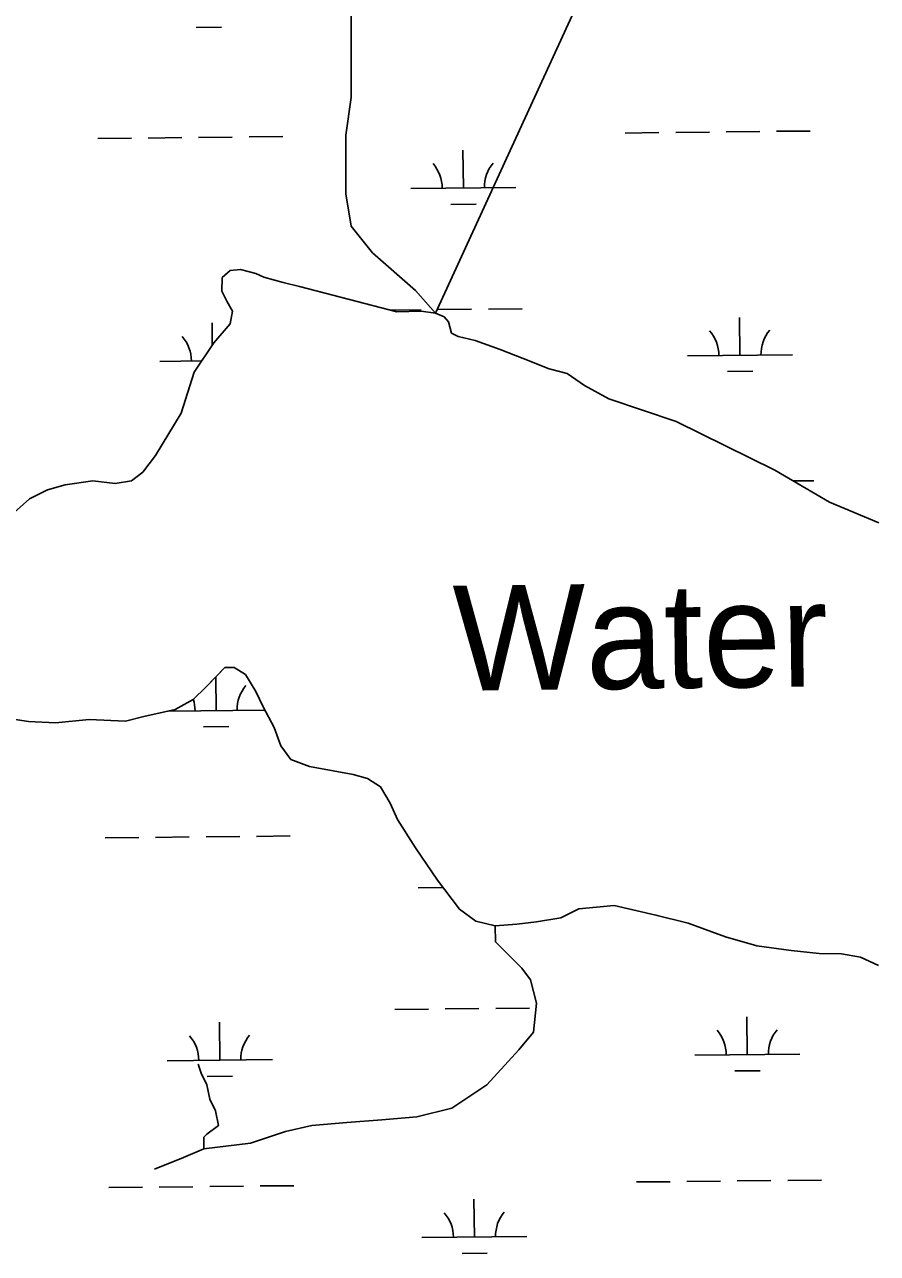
# Model space of a CAD drawing. Extents: x 3734862 to 3772949, y 391520 to 417239.
# Drawn here: x 3769474 to 3770286, y 403482 to 404651 of the extents above; entities that cross this region are included whole.
import ezdxf

# ---------------------------------------------------------------- set-up
doc = ezdxf.new("R2010")
doc.units = 0
for name, color, linetype in [('V-RIVR-IDEN', 7, 'Continuous'), ('V-TOPO-SHOR', 7, 'Continuous'), ('V-WETL-SWMP', 7, 'Continuous')]:
    doc.layers.add(name, color=color, linetype=linetype)

msp = doc.modelspace()

# ---------------------------------------------------------------- linework, layer by layer
at = {"layer": 'V-TOPO-SHOR'}
for p, q in [((3769661.9, 404397.6), (3769662.4, 404410.5)), ((3769662.4, 404410.5), (3769669.8, 404417.4)), ((3769669.8, 404417.4), (3769679.9, 404418.2)), ((3769679.9, 404418.2), (3769694.3, 404414.3)), ((3769694.3, 404414.3), (3769701.8, 404411)), ((3769701.8, 404411), (3769720.2, 404405.9)), ((3769666.8, 404388.2), (3769661.9, 404397.6)), ((3769720.2, 404405.9), (3769735.9, 404402)), ((3769735.9, 404402), (3769783.6, 404389.8)), ((3769672.3, 404378.7), (3769666.8, 404388.2)), ((3769783.6, 404389.8), (3769828.6, 404378.1)), ((3769669.8, 404366.5), (3769672.3, 404378.7)), ((3769828.6, 404378.1), (3769851.7, 404378.5)), ((3769851.7, 404378.5), (3769865.3, 404376.6)), ((3769865.3, 404376.6), (3769873.5, 404373.3)), ((3769873.5, 404373.3), (3769877.6, 404368.6)), ((3769654.4, 404348.6), (3769669.8, 404366.5)), ((3769877.6, 404368.6), (3769880.5, 404357.8)), ((3769880.5, 404357.8), (3769886.7, 404354.5)), ((3769886.7, 404354.5), (3769903, 404350.6)), ((3769903, 404350.6), (3769926.9, 404342.1)), ((3769635.8, 404320.5), (3769654.4, 404348.6)), ((3769926.9, 404342.1), (3769948.8, 404333.6)), ((3769948.8, 404333.6), (3769973.3, 404323.7)), ((3769623.4, 404281.6), (3769635.8, 404320.5)), ((3769973.3, 404323.7), (3769990.4, 404319.2)), ((3769990.4, 404319.2), (3770006.9, 404307.9)), ((3770006.9, 404307.9), (3770030.1, 404295.3)), ((3770030.1, 404295.3), (3770094.3, 404273.8)), ((3769598.8, 404241.2), (3769623.4, 404281.6)), ((3770094.3, 404273.8), (3770188, 404227.5)), ((3769586.8, 404225.4), (3769598.8, 404241.2)), ((3769576, 404217.1), (3769586.8, 404225.4)), ((3770188, 404227.5), (3770240, 404197)), ((3769496, 404208.5), (3769512.9, 404213.5)), ((3769512.9, 404213.5), (3769539.4, 404217.3)), ((3769539.4, 404217.3), (3769560.5, 404214.8)), ((3769560.5, 404214.8), (3769576, 404217.1)), ((3769464.4, 404187), (3769479.1, 404200.1)), ((3769479.1, 404200.1), (3769496, 404208.5)), ((3770240, 404197), (3770287.2, 404177.2)), ((3769664.8, 404039.6), (3769658.1, 404032.7)), ((3769673.6, 404039.7), (3769664.8, 404039.6)), ((3769684.5, 404033.1), (3769673.6, 404039.7)), ((3769658.1, 404032.7), (3769646.7, 404021)), ((3769694.3, 404016.9), (3769684.5, 404033.1)), ((3769646.7, 404021), (3769634.6, 404009.3)), ((3769701.3, 404002.1), (3769694.3, 404016.9)), ((3769617.7, 403999.6), (3769587.9, 403993.1)), ((3769634.6, 404009.3), (3769617.7, 403999.6)), ((3769711.7, 403982.5), (3769701.3, 404002.1)), ((3769478, 403988.2), (3769450.7, 403992.5)), ((3769503.8, 403987.1), (3769478, 403988.2)), ((3769535.7, 403990.3), (3769503.8, 403987.1)), ((3769570.3, 403988.7), (3769535.7, 403990.3)), ((3769587.9, 403993.1), (3769570.3, 403988.7)), ((3769718.1, 403965), (3769711.7, 403982.5)), ((3769727.8, 403952.2), (3769718.1, 403965)), ((3769745.5, 403945.6), (3769727.8, 403952.2)), ((3769768, 403941.2), (3769745.5, 403945.6)), ((3769787.1, 403938), (3769768, 403941.2)), ((3769800.7, 403934.2), (3769787.1, 403938)), ((3769813, 403926.2), (3769800.7, 403934.2)), ((3769822.1, 403910.7), (3769813, 403926.2)), ((3769829.1, 403895.1), (3769822.1, 403910.7)), ((3769846.4, 403868.2), (3769829.1, 403895.1)), ((3769867.2, 403837.2), (3769846.4, 403868.2)), ((3769888, 403809.7), (3769867.2, 403837.2)), ((3770035.4, 403813.1), (3770001.5, 403809.9)), ((3770074.9, 403804.1), (3770035.4, 403813.1)), ((3769903.8, 403798.3), (3769888, 403809.7)), ((3769984.6, 403801.5), (3769961.5, 403797.8)), ((3770001.5, 403809.9), (3769984.6, 403801.5)), ((3770105.6, 403796.4), (3770074.9, 403804.1)), ((3769922.2, 403793.8), (3769903.8, 403798.3)), ((3769942.5, 403795.5), (3769922.2, 403793.8)), ((3769961.5, 403797.8), (3769942.5, 403795.5)), ((3770141.1, 403783.3), (3770105.6, 403796.4)), ((3770171.1, 403774.8), (3770141.1, 403783.3)), ((3770203.8, 403770.5), (3770171.1, 403774.8)), ((3770230.3, 403767.5), (3770203.8, 403770.5)), ((3770251.4, 403767.1), (3770230.3, 403767.5)), ((3770269.7, 403764), (3770251.4, 403767.1)), ((3770286.8, 403756), (3770269.7, 403764))]:
    msp.add_line(p, q, dxfattribs=at)
for points in [[(3769865.3, 404376.6), (3770085.8, 404857.1), (3770269.3, 405305.7), (3770279.5, 405331.2), (3770279.5, 405351.6), (3770284.6, 405377.1), (3770279.5, 405433.1), (3770274.4, 405453.5), (3770254, 405479), (3770238.7, 405489.2), (3770233.6, 405499.4), (3770187.8, 405519.8), (3770192.9, 405545.3), (3770210.5, 405578.7)], [(3769693.3, 405412.7), (3769779.9, 405290.4), (3769795.2, 405224.1), (3769795.2, 405117.1), (3769790.1, 405010), (3769790.1, 404928.5), (3769790.1, 404867.3), (3769805.4, 404795.9), (3769790.1, 404709.3), (3769785, 404668.5), (3769785, 404612.4), (3769785, 404581.8), (3769779.9, 404546.1), (3769779.9, 404490.1), (3769785, 404459.5), (3769805.4, 404434), (3769846.2, 404398.3), (3769865.3, 404376.6)], [(3769903, 404350.6), (3769886.7, 404354.5), (3769880.5, 404357.8), (3769877.6, 404368.6), (3769873.5, 404373.3), (3769865.3, 404376.6), (3769851.7, 404378.5), (3769828.6, 404378.1), (3769783.6, 404389.8), (3769735.9, 404402), (3769720.2, 404405.9), (3769701.8, 404411), (3769694.3, 404414.3), (3769679.9, 404418.2), (3769669.8, 404417.4), (3769662.4, 404410.5), (3769661.9, 404397.6), (3769666.8, 404388.2), (3769672.3, 404378.7), (3769669.8, 404366.5), (3769654.4, 404348.6), (3769635.8, 404320.5), (3769623.4, 404281.6), (3769598.8, 404241.2), (3769586.8, 404225.4), (3769576, 404217.1), (3769560.5, 404214.8), (3769539.4, 404217.3), (3769512.9, 404213.5), (3769496, 404208.5), (3769479.1, 404200.1), (3769464.4, 404187)], [(3770287.2, 404177.2), (3770240, 404197), (3770188, 404227.5), (3770094.3, 404273.8), (3770030.1, 404295.3), (3770006.9, 404307.9), (3769990.4, 404319.2), (3769973.3, 404323.7), (3769948.8, 404333.6), (3769926.9, 404342.1), (3769903, 404350.6)], [(3769450.7, 403992.5), (3769478, 403988.2), (3769503.8, 403987.1), (3769535.7, 403990.3), (3769570.3, 403988.7), (3769587.9, 403993.1), (3769617.7, 403999.6), (3769634.6, 404009.3), (3769646.7, 404021), (3769658.1, 404032.7), (3769664.8, 404039.6), (3769673.6, 404039.7), (3769684.5, 404033.1), (3769694.3, 404016.9), (3769701.3, 404002.1), (3769711.7, 403982.5), (3769718.1, 403965), (3769727.8, 403952.2), (3769745.5, 403945.6), (3769768, 403941.2), (3769787.1, 403938), (3769800.7, 403934.2), (3769813, 403926.2), (3769822.1, 403910.7), (3769829.1, 403895.1), (3769846.4, 403868.2), (3769867.2, 403837.2), (3769888, 403809.7), (3769903.8, 403798.3), (3769922.2, 403793.8), (3769942.5, 403795.5), (3769961.5, 403797.8), (3769984.6, 403801.5), (3770001.5, 403809.9), (3770035.4, 403813.1), (3770074.9, 403804.1), (3770105.6, 403796.4), (3770141.1, 403783.3), (3770171.1, 403774.8), (3770203.8, 403770.5), (3770230.3, 403767.5), (3770251.4, 403767.1), (3770269.7, 403764), (3770286.8, 403756)], [(3769922.2, 403793.8), (3769922.4, 403778.7), (3769947.4, 403753.7), (3769955.7, 403742.6), (3769961.3, 403720.4), (3769958.5, 403692.7), (3769944.6, 403676), (3769914.1, 403642.7), (3769880.8, 403620.5), (3769847.5, 403612.2), (3769814.2, 403609.4), (3769780.9, 403606.7), (3769747.6, 403603.9), (3769722.6, 403598.3), (3769689.3, 403587.2), (3769645, 403581.7), (3769625.5, 403573.4), (3769597.8, 403562.3)], [(3769645, 403581.7), (3769645, 403592.8), (3769647.7, 403595.6), (3769658.8, 403603.9), (3769656, 403617.8), (3769650.5, 403628.9), (3769647.7, 403642.7), (3769642.2, 403653.8), (3769639.4, 403662.2)]]:
    msp.add_lwpolyline(points, dxfattribs=at)
at = {"layer": 'V-WETL-SWMP'}
for p, q in [((3769637.7, 404648.5), (3769661.7, 404648.7)), ((3770045.8, 404548.1), (3770077.8, 404548.5)), ((3770093.8, 404548.6), (3770125.8, 404549)), ((3770141.8, 404549.2), (3770173.8, 404549.5)), ((3770189.8, 404549.7), (3770221.8, 404550)), ((3769544, 404542.8), (3769575.9, 404543.2)), ((3769591.9, 404543.3), (3769623.9, 404543.7)), ((3769639.9, 404543.9), (3769671.9, 404544.2)), ((3769687.9, 404544.4), (3769719.9, 404544.7)), ((3769891.8, 404495.8), (3769891.4, 404531.8)), ((3769841.8, 404495.2), (3769941.8, 404496.3)), ((3769879.9, 404480.2), (3769903.9, 404480.5)), ((3769662.4, 404410.5), (3769661.9, 404397.6)), ((3769669.8, 404417.4), (3769662.4, 404410.5)), ((3769679.9, 404418.2), (3769669.8, 404417.4)), ((3769694.3, 404414.3), (3769679.9, 404418.2)), ((3769701.8, 404411), (3769694.3, 404414.3)), ((3769720.2, 404405.9), (3769701.8, 404411)), ((3769661.9, 404397.6), (3769666.8, 404388.2)), ((3769735.9, 404402), (3769720.2, 404405.9)), ((3769828.6, 404378.1), (3769735.9, 404402)), ((3769666.8, 404388.2), (3769672.3, 404378.7)), ((3769672.3, 404378.7), (3769669.8, 404366.5)), ((3769822.9, 404379.6), (3769851.6, 404379.9)), ((3769851.7, 404378.5), (3769828.6, 404378.1)), ((3769865.3, 404376.6), (3769851.7, 404378.5)), ((3769873.5, 404373.3), (3769865.3, 404376.6)), ((3769867.6, 404380.1), (3769899.6, 404380.4)), ((3769877.6, 404368.6), (3769873.5, 404373.3)), ((3769915.6, 404380.6), (3769947.6, 404380.9)), ((3770154.9, 404336.7), (3770154.5, 404372.7)), ((3769652.9, 404346.3), (3769652.7, 404367.4)), ((3769669.8, 404366.5), (3769654.4, 404348.6)), ((3769880.5, 404357.8), (3769877.6, 404368.6)), ((3769886.7, 404354.5), (3769880.5, 404357.8)), ((3769903, 404350.6), (3769886.7, 404354.5)), ((3769926.9, 404342.1), (3769903, 404350.6)), ((3769654.4, 404348.6), (3769635.8, 404320.5)), ((3769948.8, 404333.6), (3769926.9, 404342.1)), ((3769603, 404330.8), (3769642.9, 404331.3)), ((3769973.3, 404323.7), (3769948.8, 404333.6)), ((3770104.9, 404336.2), (3770204.9, 404337.2)), ((3769635.8, 404320.5), (3769623.4, 404281.6)), ((3769990.4, 404319.2), (3769973.3, 404323.7)), ((3770006.9, 404307.9), (3769990.4, 404319.2)), ((3770143.1, 404321.1), (3770167.1, 404321.4)), ((3770030.1, 404295.3), (3770006.9, 404307.9)), ((3770094.3, 404273.8), (3770030.1, 404295.3)), ((3769623.4, 404281.6), (3769598.8, 404241.2)), ((3770188, 404227.5), (3770094.3, 404273.8)), ((3769598.8, 404241.2), (3769586.8, 404225.4)), ((3769586.8, 404225.4), (3769576, 404217.1)), ((3770240, 404197), (3770188, 404227.5)), ((3769512.9, 404213.5), (3769496, 404208.5)), ((3769539.4, 404217.3), (3769512.9, 404213.5)), ((3769560.5, 404214.8), (3769539.4, 404217.3)), ((3769576, 404217.1), (3769560.5, 404214.8)), ((3770205.6, 404217.1), (3770225.3, 404217.3)), ((3769479.1, 404200.1), (3769464.4, 404187)), ((3769496, 404208.5), (3769479.1, 404200.1)), ((3770287.2, 404177.2), (3770240, 404197)), ((3769646.7, 404021), (3769664.8, 404039.6)), ((3769664.8, 404039.6), (3769673.6, 404039.7)), ((3769673.6, 404039.7), (3769684.5, 404033.1)), ((3769656.5, 403998.7), (3769656.2, 404030.8)), ((3769684.5, 404033.1), (3769694.3, 404016.9)), ((3769634.6, 404009.3), (3769646.7, 404021)), ((3769694.3, 404016.9), (3769701.3, 404002.1)), ((3769587.9, 403993.1), (3769617.7, 403999.6)), ((3769611.7, 403998.2), (3769702.8, 403999.2)), ((3769617.7, 403999.6), (3769634.6, 404009.3)), ((3769701.3, 404002.1), (3769711.7, 403982.5)), ((3769450.7, 403992.5), (3769478, 403988.2)), ((3769478, 403988.2), (3769503.8, 403987.1)), ((3769503.8, 403987.1), (3769535.7, 403990.3)), ((3769535.7, 403990.3), (3769570.3, 403988.7)), ((3769570.3, 403988.7), (3769587.9, 403993.1)), ((3769644.7, 403983.2), (3769668.7, 403983.4)), ((3769711.7, 403982.5), (3769718.1, 403965)), ((3769718.1, 403965), (3769727.8, 403952.2)), ((3769727.8, 403952.2), (3769745.5, 403945.6)), ((3769745.5, 403945.6), (3769768, 403941.2)), ((3769768, 403941.2), (3769787.1, 403938)), ((3769787.1, 403938), (3769800.7, 403934.2)), ((3769800.7, 403934.2), (3769813, 403926.2)), ((3769813, 403926.2), (3769822.1, 403910.7)), ((3769822.1, 403910.7), (3769829.1, 403895.1)), ((3769829.1, 403895.1), (3769846.4, 403868.2)), ((3769551, 403877.5), (3769583, 403877.9)), ((3769599, 403878), (3769631, 403878.4)), ((3769647, 403878.5), (3769679, 403878.9)), ((3769695, 403879), (3769727, 403879.4)), ((3769846.4, 403868.2), (3769867.2, 403837.2)), ((3769867.2, 403837.2), (3769888, 403809.7)), ((3769848.8, 403829.9), (3769872.6, 403830.2)), ((3770001.5, 403809.9), (3770035.4, 403813.1)), ((3770035.4, 403813.1), (3770074.9, 403804.1)), ((3769888, 403809.7), (3769903.8, 403798.3)), ((3769961.5, 403797.8), (3769984.6, 403801.5)), ((3769984.6, 403801.5), (3770001.5, 403809.9)), ((3770074.9, 403804.1), (3770105.6, 403796.4)), ((3769903.8, 403798.3), (3769922.2, 403793.8)), ((3769922.2, 403793.8), (3769942.5, 403795.5)), ((3769942.5, 403795.5), (3769961.5, 403797.8)), ((3770105.6, 403796.4), (3770141.1, 403783.3)), ((3770141.1, 403783.3), (3770171.1, 403774.8)), ((3770171.1, 403774.8), (3770203.8, 403770.5)), ((3770203.8, 403770.5), (3770230.3, 403767.5)), ((3770230.3, 403767.5), (3770251.4, 403767.1)), ((3770251.4, 403767.1), (3770269.7, 403764)), ((3770269.7, 403764), (3770286.8, 403756)), ((3769826.6, 403714.3), (3769858.6, 403714.6)), ((3769874.6, 403714.8), (3769906.6, 403715.1)), ((3769922.6, 403715.3), (3769954.6, 403715.6)), ((3770161.9, 403671.4), (3770161.6, 403707.4)), ((3769660.1, 403666.1), (3769659.7, 403702.1)), ((3770111.9, 403670.8), (3770211.9, 403671.9)), ((3769610.1, 403665.5), (3769710.1, 403666.6)), ((3769648.2, 403650.5), (3769672.2, 403650.8)), ((3770150.1, 403655.8), (3770174.1, 403656.1)), ((3769554.5, 403544.9), (3769586.5, 403545.2)), ((3769602.5, 403545.4), (3769634.5, 403545.7)), ((3769650.5, 403545.9), (3769682.5, 403546.2)), ((3769698.5, 403546.4), (3769730.5, 403546.7)), ((3770056.4, 403550.2), (3770088.4, 403550.5)), ((3770104.4, 403550.7), (3770136.4, 403551)), ((3770152.4, 403551.2), (3770184.4, 403551.5)), ((3770200.4, 403551.7), (3770232.4, 403552)), ((3769902.3, 403497.8), (3769901.9, 403533.8)), ((3769852.3, 403497.3), (3769952.3, 403498.3)), ((3769890.5, 403482.2), (3769914.5, 403482.5))]:
    msp.add_line(p, q, dxfattribs=at)
for centre, start, end in [((3769836.5, 404495.7), 359.8334, 41.377), ((3769947, 404496.8), 139.8334, 181.377), ((3769597.8, 404331.3), 359.8334, 41.377), ((3770099.7, 404336.6), 359.8334, 41.377), ((3770210.1, 404337.7), 139.8334, 181.377), ((3769711.8, 403999.8), 139.8334, 181.377), ((3769601.3, 403998.6), 359.8334, 18.0475), ((3770106.7, 403671.3), 359.8334, 41.377), ((3770217.2, 403672.4), 139.8334, 181.377), ((3769604.8, 403666), 359.8334, 41.377), ((3769715.3, 403667.1), 139.8334, 181.377), ((3769847.1, 403497.7), 359.8334, 41.377), ((3769957.6, 403498.9), 139.8334, 181.377)]:
    msp.add_arc(centre, 35.2, start, end, dxfattribs=at)

# ---------------------------------------------------------------- texts
at = {"layer": 'V-RIVR-IDEN'}
msp.add_text('Water', height=100, rotation=0.7119, dxfattribs=at).set_placement((3769882.5, 404017.4))

doc.saveas('drawing.dxf')
